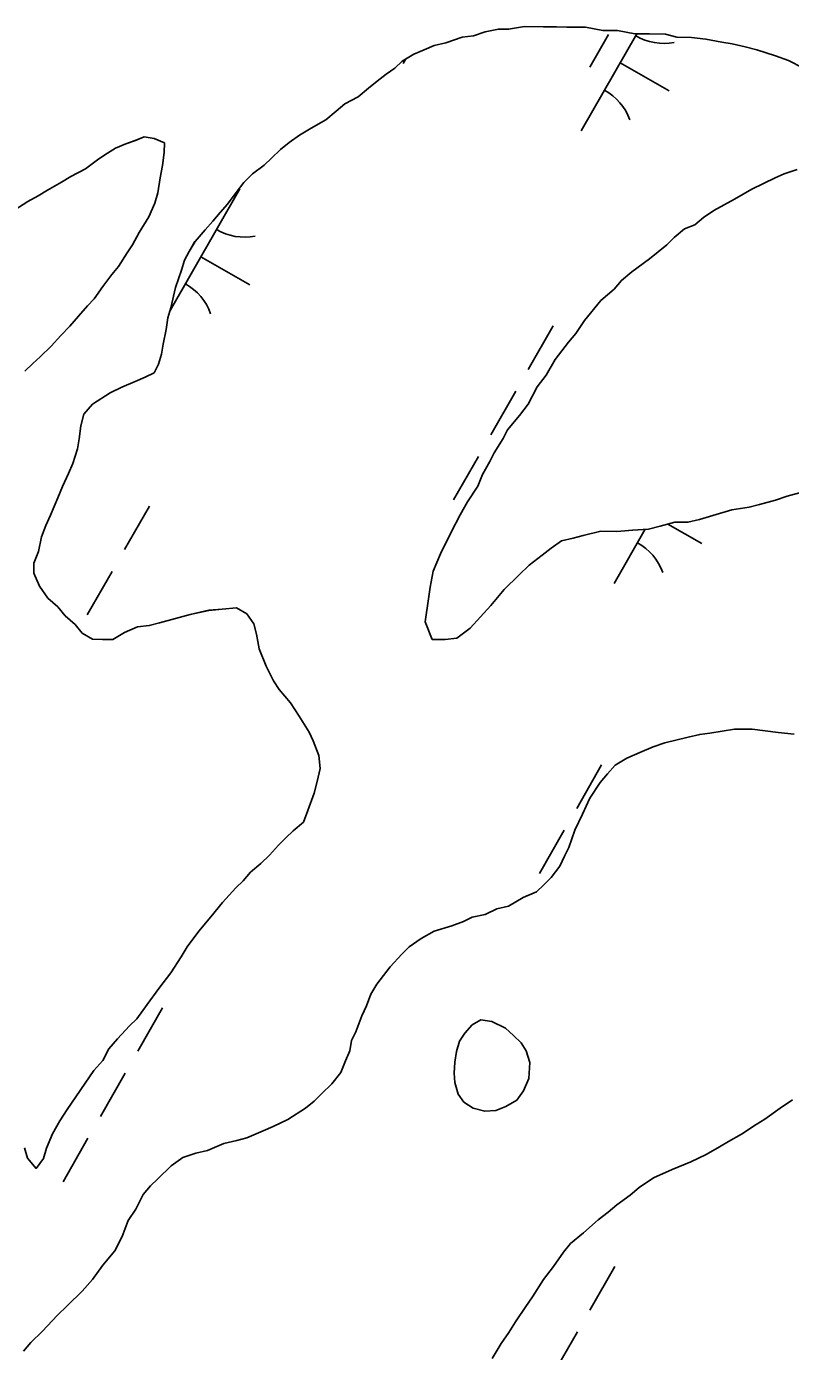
# Model space of a CAD drawing. Extents: x 3930721 to 3950824, y 220441 to 242861.
# Drawn here: x 3944669.4 to 3944913.4, y 232965 to 233388.2 of the extents above; entities that cross this region are included whole.
import ezdxf

# ---------------------------------------------------------------- set-up
doc = ezdxf.new("R2010")
doc.units = 0
doc.layers.add('V-TOPO-SHOR', color=7, linetype='Continuous')
doc.layers.add('V-WETL-SWMP', color=7, linetype='Continuous')

msp = doc.modelspace()

# ---------------------------------------------------------------- linework, layer by layer
at = {"layer": 'V-TOPO-SHOR'}
for points in [[(3944912.75, 233377.35), (3944908.6, 233378.8), (3944902.59, 233380.73), (3944898.9, 233381.71), (3944894.73, 233382.69), (3944891.49, 233383.2), (3944886.41, 233384.2), (3944881.78, 233384.72), (3944877.14, 233384.78), (3944873.44, 233385.76), (3944868.34, 233385.83), (3944863.71, 233385.89), (3944858.16, 233386.89), (3944853.52, 233386.95), (3944847.97, 233387.95), (3944841.94, 233388.03), (3944838.7, 233388.07), (3944834.52, 233388.13), (3944828.49, 233388.21), (3944823.38, 233387.35), (3944820.14, 233387.39), (3944815.95, 233386.52), (3944812.22, 233385.18), (3944808.51, 233384.76), (3944803.38, 233382.98), (3944799.66, 233382.1), (3944796.4, 233380.75), (3944793.13, 233379.4), (3944789.39, 233377.13), (3944787.04, 233374.85), (3944784.24, 233373.03), (3944781.42, 233370.75), (3944778.61, 233368.47), (3944775.33, 233365.73), (3944771.13, 233363.46), (3944768.31, 233361.18), (3944765.03, 233358.44), (3944760.36, 233355.72), (3944756.62, 233353.45), (3944753.34, 233351.18), (3944750.53, 233348.9), (3944747.71, 233346.15), (3944745.36, 233343.87), (3944741.62, 233341.13), (3944738.8, 233338.39), (3944736.44, 233335.17), (3944733.61, 233331.5), (3944731.25, 233328.75), (3944728.89, 233326), (3944726.54, 233323.25), (3944723.25, 233319.58), (3944721.35, 233316.36), (3944719.92, 233313.6), (3944718.95, 233310.36), (3944717.02, 233304.83), (3944715.54, 233298.35), (3944714.57, 233295.12), (3944714.06, 233291.42), (3944713.07, 233286.79), (3944712.56, 233283.55), (3944711.59, 233280.32), (3944710.17, 233277.55), (3944707.37, 233276.2), (3944704.1, 233274.85), (3944699.91, 233273.05), (3944696.17, 233271.25), (3944690.56, 233267.61), (3944687.73, 233264.4), (3944686.75, 233260.71), (3944686.24, 233256.54), (3944685.73, 233253.3), (3944684.28, 233248.68), (3944682.84, 233245.46), (3944680.93, 233241.31), (3944679.49, 233237.62), (3944677.1, 233232.08), (3944675.67, 233228.86), (3944674.23, 233225.17), (3944673.24, 233220.54), (3944671.8, 233216.85), (3944671.76, 233213.61), (3944673.55, 233209.41), (3944676.29, 233205.66), (3944679.5, 233202.84), (3944681.78, 233200.02), (3944684.99, 233197.2), (3944687.27, 233194.39), (3944690.49, 233192.49), (3944693.73, 233192.45), (3944696.98, 233192.4), (3944700.72, 233194.67), (3944704.92, 233196.47), (3944708.63, 233196.89), (3944711.89, 233197.77), (3944717.01, 233199.09), (3944721.66, 233200.42), (3944727.71, 233201.73), (3944731.89, 233202.14), (3944736.53, 233202.55), (3944739.75, 233200.65), (3944742.03, 233197.37)], [(3944917.35, 233374.98), (3944912.75, 233377.35)], [(3944668.9, 233278.1), (3944671.49, 233280.62), (3944673.83, 233282.67), (3944677.35, 233286.11), (3944680.42, 233289.54), (3944683.24, 233292.52), (3944686.06, 233295.73), (3944688.89, 233298.94), (3944691, 233301.23), (3944693.84, 233305.13), (3944696.67, 233309.04), (3944698.79, 233311.56), (3944701.63, 233315.93), (3944703.29, 233318.46), (3944705.43, 233322.37), (3944708.51, 233327.43), (3944710.42, 233331.81), (3944711.39, 233335.04), (3944712.15, 233339.9), (3944712.9, 233343.83), (3944713.42, 233348), (3944713.46, 233351.01), (3944710.23, 233352.45), (3944706.99, 233352.96), (3944704.19, 233351.83), (3944701.17, 233350.71), (3944697.9, 233349.36), (3944695.33, 233347.77), (3944692.52, 233345.96), (3944688.31, 233342.77), (3944683.64, 233340.28), (3944680.6, 233338.46), (3944676.16, 233335.97), (3944673.12, 233334.16), (3944669.85, 233332.35), (3944664.24, 233328.71)], [(3944917.41, 233239.57), (3944912.3, 233238.24), (3944908.57, 233236.9), (3944903.45, 233235.58), (3944900.19, 233234.69), (3944894.62, 233233.84), (3944888.56, 233232.06), (3944884.37, 233230.73), (3944880.65, 233229.85), (3944876.48, 233229.9), (3944871.82, 233228.58), (3944868.1, 233227.7), (3944862.99, 233227.3), (3944857.89, 233226.9), (3944852.79, 233226.97), (3944847.21, 233225.65), (3944843.95, 233224.77), (3944840.23, 233223.89), (3944836.95, 233221.62), (3944834.14, 233219.34), (3944829.92, 233216.15), (3944826.63, 233212.94), (3944821.94, 233208.37), (3944817.69, 233203.32), (3944814.4, 233199.66), (3944811.11, 233195.99), (3944806.89, 233192.8), (3944803.17, 233192.39), (3944799, 233192.44), (3944796.76, 233198.04), (3944797.78, 233205.44), (3944798.3, 233209.15), (3944799.29, 233214.23), (3944801.68, 233219.77), (3944805.02, 233226.68), (3944807.88, 233232.21), (3944810.25, 233236.35), (3944813.56, 233241.4), (3944815, 233245.1), (3944817.38, 233249.24), (3944818.8, 233252), (3944821.65, 233256.6), (3944823.07, 233259.36), (3944826.85, 233263.95), (3944829.68, 233267.62), (3944832.53, 233273.15), (3944835.36, 233276.82), (3944838.21, 233281.89), (3944842.46, 233287.39), (3944844.82, 233290.15), (3944847.65, 233294.28), (3944852.84, 233300.71), (3944857.06, 233304.36), (3944859.42, 233307.11), (3944862.7, 233309.85), (3944868.32, 233313.95), (3944873.94, 233318.51), (3944876.29, 233320.8), (3944879.58, 233323.54), (3944882.84, 233324.89), (3944885.65, 233327.17), (3944888.93, 233329.44), (3944895.47, 233333.06), (3944901.08, 233336.24), (3944904.81, 233338.04), (3944908.54, 233339.85), (3944911.34, 233341.2), (3944915.53, 233342.54)], [(3944742.03, 233197.37), (3944742.91, 233194.11), (3944743.78, 233189.46), (3944746.02, 233183.87), (3944748.28, 233179.2), (3944750.1, 233176.4), (3944753.75, 233172.17), (3944756.48, 233167.96), (3944759.65, 233162.82), (3944761.01, 233160.02), (3944762.8, 233155.36), (3944763.21, 233151.18), (3944762.23, 233147.02), (3944761.25, 233143.32), (3944759.32, 233137.78), (3944757.88, 233134.09), (3944754.6, 233131.36), (3944752.25, 233129.07), (3944749.9, 233126.78), (3944747.08, 233123.57), (3944744.26, 233120.83), (3944740.98, 233118.09), (3944738.62, 233115.33), (3944736.27, 233113.05), (3944732.04, 233108.47), (3944728.27, 233103.88), (3944724.5, 233099.29), (3944720.72, 233094.24), (3944718.82, 233091.02), (3944715.51, 233085.96), (3944711.73, 233080.91), (3944707.96, 233075.86), (3944704.65, 233071.27), (3944702.3, 233068.98), (3944698.54, 233064.86), (3944695.71, 233061.65), (3944693.81, 233057.96), (3944690.98, 233054.76), (3944682.47, 233042.35)], [(3944670.82, 232967.84), (3944674.57, 232971.5), (3944679.28, 232976.54), (3944682.57, 232979.74), (3944687.27, 232984.32), (3944690.56, 232987.99), (3944693.87, 232992.58), (3944697.64, 232997.16), (3944700.02, 233001.77), (3944701.94, 233006.85), (3944704.31, 233010.52), (3944706.69, 233015.13), (3944709.04, 233017.88), (3944711.39, 233020.17), (3944715.62, 233024.29), (3944719.37, 233027.02), (3944723.56, 233028.36), (3944727.28, 233029.23), (3944732.41, 233031.48), (3944736.59, 233032.36), (3944739.85, 233033.24), (3944744.98, 233035.49), (3944748.25, 233036.84), (3944752.91, 233039.09), (3944758.53, 233042.73), (3944761.34, 233045.01), (3944763.69, 233047.3), (3944766.98, 233050.5), (3944769.81, 233054.17), (3944771.25, 233057.86), (3944772.68, 233061.09), (3944773.19, 233064.33), (3944774.62, 233067.1), (3944776.54, 233072.17), (3944777.97, 233075.4), (3944779.41, 233079.09), (3944781.31, 233082.31), (3944785.56, 233087.82), (3944789.32, 233091.94), (3944791.67, 233094.23), (3944795.42, 233096.96), (3944799.62, 233099.22), (3944805.21, 233101.01), (3944808.94, 233102.35), (3944811.74, 233103.7), (3944815.92, 233104.57), (3944819.66, 233106.38), (3944823.38, 233107.26), (3944828.05, 233109.98), (3944832.25, 233111.78), (3944834.6, 233114.06), (3944836.95, 233116.35), (3944839.78, 233120.02), (3944841.21, 233123.25), (3944842.64, 233126.01), (3944844.57, 233131.55), (3944846.95, 233136.62), (3944849.34, 233141.69), (3944852.65, 233146.75), (3944855.01, 233149.5), (3944857.36, 233152.25), (3944861.1, 233154.52), (3944865.3, 233156.32), (3944869.5, 233158.12), (3944873.23, 233159.46), (3944880.67, 233161.22), (3944884.39, 233162.1), (3944887.64, 233162.52), (3944895.54, 233163.8), (3944901.1, 233163.73), (3944905.27, 233163.21), (3944909.44, 233162.69), (3944914.53, 233162.16)], [(3944822.4, 233068.32), (3944824.92, 233065.96), (3944827.44, 233063.61), (3944829.03, 233061.04), (3944830.14, 233057.32), (3944829.84, 233052.22), (3944828.16, 233048.3), (3944826.04, 233045.31), (3944822.53, 233043.27), (3944819.27, 233041.93), (3944815.79, 233041.74), (3944812.09, 233042.71), (3944809.1, 233044.61), (3944807.28, 233047.18), (3944806.17, 233050.91), (3944805.98, 233053.93), (3944806.25, 233057.4), (3944806.76, 233060.87), (3944807.73, 233064.11), (3944809.39, 233066.63), (3944811.75, 233069.38), (3944814.55, 233070.97), (3944818.02, 233070.46), (3944822.4, 233068.32)], [(3944914.03, 233045.42), (3944910.14, 233042.68), (3944905.2, 233039.24), (3944902.38, 233037.53), (3944897.79, 233034.44), (3944893.56, 233032.05), (3944890.74, 233030.34), (3944886.51, 233027.95), (3944881.58, 233025.56), (3944875.6, 233023.19), (3944869.62, 233020.47), (3944865.03, 233017.39), (3944862.2, 233014.97), (3944857.96, 233011.88), (3944855.13, 233009.47), (3944851.95, 233007.06), (3944847.34, 233002.93), (3944843.1, 232999.48), (3944840.96, 232996.71), (3944837.75, 232992.21), (3944834.55, 232988.05), (3944830.98, 232982.5), (3944828.84, 232979.38), (3944825.62, 232974.52), (3944823.48, 232971.05), (3944820.98, 232967.59), (3944818.12, 232962.73)], [(3944682.47, 233042.35), (3944680.1, 233038.67), (3944677.73, 233034.53), (3944675.81, 233029.92), (3944674.84, 233026.68), (3944672.48, 233023.47), (3944669.74, 233026.75), (3944668.86, 233030.01)], [(3944668.46, 232965.09), (3944670.82, 232967.84)]]:
    msp.add_lwpolyline(points, dxfattribs=at)
at = {"layer": 'V-WETL-SWMP'}
for p, q in [((3944864.33, 233385.88), (3944846.58, 233354.88)), ((3944855.29, 233385.62), (3944849.33, 233375.21)), ((3944790.53, 233377.83), (3944789.72, 233376.41)), ((3944859, 233376.58), (3944874.62, 233367.63)), ((3944737.56, 233336.38), (3944715.28, 233297.48)), ((3944725.14, 233314.69), (3944740.76, 233305.74)), ((3944837.64, 233292.55), (3944829.68, 233278.67)), ((3944825.71, 233271.73), (3944817.76, 233257.84)), ((3944813.78, 233250.9), (3944805.83, 233237.02)), ((3944708.74, 233235), (3944700.79, 233221.12)), ((3944866.95, 233227.61), (3944857.05, 233210.33)), ((3944874.27, 233229.27), (3944885.1, 233223.08)), ((3944696.81, 233214.18), (3944688.86, 233200.29)), ((3944853.08, 233152.34), (3944845.13, 233138.45)), ((3944841.15, 233131.51), (3944833.2, 233117.63)), ((3944829.22, 233110.68), (3944829.07, 233110.41)), ((3944712.92, 233074.79), (3944704.96, 233060.9)), ((3944700.99, 233053.96), (3944693.04, 233040.08)), ((3944910.14, 233042.68), (3944914.03, 233045.42)), ((3944905.2, 233039.24), (3944910.14, 233042.68)), ((3944897.79, 233034.44), (3944902.38, 233037.53)), ((3944902.38, 233037.53), (3944905.2, 233039.24)), ((3944689.06, 233033.13), (3944681.11, 233019.25)), ((3944890.74, 233030.34), (3944893.56, 233032.05)), ((3944893.56, 233032.05), (3944897.79, 233034.44)), ((3944881.58, 233025.56), (3944886.51, 233027.95)), ((3944886.51, 233027.95), (3944890.74, 233030.34)), ((3944869.62, 233020.47), (3944875.6, 233023.19)), ((3944875.6, 233023.19), (3944881.58, 233025.56)), ((3944865.03, 233017.39), (3944869.62, 233020.47)), ((3944857.96, 233011.88), (3944862.2, 233014.97)), ((3944862.2, 233014.97), (3944865.03, 233017.39)), ((3944855.13, 233009.47), (3944857.96, 233011.88)), ((3944847.34, 233002.93), (3944851.95, 233007.06)), ((3944851.95, 233007.06), (3944855.13, 233009.47)), ((3944843.1, 232999.48), (3944847.34, 233002.93)), ((3944840.96, 232996.71), (3944843.1, 232999.48)), ((3944837.75, 232992.21), (3944840.96, 232996.71)), ((3944834.55, 232988.05), (3944837.75, 232992.21)), ((3944857.26, 232992.12), (3944849.31, 232978.24)), ((3944830.98, 232982.5), (3944834.55, 232988.05)), ((3944828.84, 232979.38), (3944830.98, 232982.5)), ((3944825.62, 232974.52), (3944828.84, 232979.38)), ((3944823.48, 232971.05), (3944825.62, 232974.52)), ((3944820.98, 232967.59), (3944823.48, 232971.05)), ((3944845.33, 232971.29), (3944837.38, 232957.41)), ((3944818.12, 232962.73), (3944820.98, 232967.59))]:
    msp.add_line(p, q, dxfattribs=at)
for points in [[(3944756.62, 233353.46), (3944760.36, 233355.72), (3944765.03, 233358.44), (3944768.31, 233361.18), (3944771.13, 233363.46), (3944775.33, 233365.73), (3944778.61, 233368.47), (3944781.43, 233370.75), (3944784.24, 233373.03), (3944787.04, 233374.85), (3944789.39, 233377.13), (3944793.13, 233379.4), (3944796.4, 233380.75), (3944799.66, 233382.1), (3944803.38, 233382.98), (3944808.51, 233384.76), (3944812.22, 233385.18), (3944815.95, 233386.52), (3944820.14, 233387.39), (3944823.38, 233387.35), (3944828.49, 233388.21), (3944834.52, 233388.13), (3944838.69, 233388.07), (3944841.94, 233388.03), (3944847.97, 233387.95), (3944853.52, 233386.95), (3944858.16, 233386.89), (3944863.71, 233385.89), (3944868.34, 233385.83), (3944873.44, 233385.76), (3944877.14, 233384.78), (3944881.78, 233384.72), (3944886.41, 233384.2), (3944891.5, 233383.2), (3944894.73, 233382.69), (3944898.9, 233381.71), (3944902.59, 233380.73), (3944908.59, 233378.8), (3944912.75, 233377.35)], [(3944912.75, 233377.35), (3944917.35, 233374.97)], [(3944664.24, 233328.71), (3944669.85, 233332.35), (3944673.12, 233334.16), (3944676.16, 233335.97), (3944680.6, 233338.46), (3944683.64, 233340.28), (3944688.31, 233342.77), (3944692.52, 233345.96), (3944695.33, 233347.77), (3944697.9, 233349.36), (3944701.17, 233350.71), (3944704.2, 233351.83), (3944706.99, 233352.95), (3944710.23, 233352.45), (3944713.46, 233351.01), (3944713.42, 233348), (3944712.9, 233343.83), (3944712.15, 233339.9), (3944711.39, 233335.04), (3944710.42, 233331.81), (3944708.51, 233327.43), (3944705.43, 233322.37), (3944703.29, 233318.46), (3944701.63, 233315.93), (3944698.79, 233311.56), (3944696.67, 233309.04), (3944693.84, 233305.13), (3944691, 233301.23), (3944688.89, 233298.94), (3944686.06, 233295.73), (3944683.24, 233292.52), (3944680.42, 233289.54), (3944677.35, 233286.11), (3944673.83, 233282.67), (3944671.49, 233280.62), (3944668.9, 233278.1)], [(3944682.47, 233042.35), (3944690.98, 233054.76), (3944693.81, 233057.96), (3944695.71, 233061.65), (3944698.54, 233064.86), (3944702.3, 233068.98), (3944704.65, 233071.27), (3944707.96, 233075.86), (3944711.73, 233080.91), (3944715.51, 233085.96), (3944718.82, 233091.02), (3944720.72, 233094.24), (3944724.5, 233099.29), (3944728.27, 233103.88), (3944732.04, 233108.47), (3944736.27, 233113.05), (3944738.62, 233115.34), (3944740.98, 233118.09), (3944744.26, 233120.83), (3944747.08, 233123.57), (3944749.9, 233126.78), (3944752.25, 233129.07), (3944754.6, 233131.36), (3944757.88, 233134.09), (3944759.32, 233137.78), (3944761.25, 233143.32), (3944762.23, 233147.02), (3944763.21, 233151.18), (3944762.8, 233155.36), (3944761.01, 233160.02), (3944759.66, 233162.82), (3944756.48, 233167.96), (3944753.75, 233172.17), (3944750.1, 233176.4), (3944748.28, 233179.2), (3944746.02, 233183.87), (3944743.78, 233189.46), (3944742.91, 233194.11), (3944742.03, 233197.37), (3944739.75, 233200.65), (3944736.53, 233202.55), (3944731.89, 233202.14), (3944727.71, 233201.74), (3944721.66, 233200.42), (3944717.01, 233199.09), (3944711.89, 233197.77), (3944708.63, 233196.89), (3944704.92, 233196.47), (3944700.72, 233194.67), (3944696.98, 233192.4), (3944693.73, 233192.45), (3944690.49, 233192.49), (3944687.27, 233194.39), (3944684.99, 233197.2), (3944681.78, 233200.02), (3944679.5, 233202.84), (3944676.29, 233205.66), (3944673.56, 233209.41), (3944671.76, 233213.61), (3944671.8, 233216.85), (3944673.24, 233220.54), (3944674.23, 233225.17), (3944675.67, 233228.86), (3944677.1, 233232.08), (3944679.49, 233237.62), (3944680.93, 233241.31), (3944682.84, 233245.46), (3944684.28, 233248.68), (3944685.73, 233253.3), (3944686.24, 233256.54), (3944686.76, 233260.71), (3944687.73, 233264.4), (3944690.56, 233267.61), (3944696.17, 233271.25), (3944699.91, 233273.05), (3944704.1, 233274.85), (3944707.37, 233276.2), (3944710.17, 233277.55), (3944711.59, 233280.32), (3944712.56, 233283.55), (3944713.07, 233286.79), (3944714.06, 233291.42), (3944714.57, 233295.12), (3944715.54, 233298.35), (3944717.02, 233304.83), (3944718.95, 233310.36), (3944719.92, 233313.6), (3944721.35, 233316.36), (3944723.24, 233319.58), (3944726.54, 233323.25), (3944728.89, 233326), (3944731.25, 233328.75), (3944733.6, 233331.5), (3944736.44, 233335.17), (3944738.8, 233338.39), (3944741.62, 233341.13), (3944745.36, 233343.87), (3944747.71, 233346.15), (3944750.53, 233348.9), (3944753.34, 233351.18), (3944756.62, 233353.46)], [(3944915.53, 233342.54), (3944911.34, 233341.2), (3944908.54, 233339.85), (3944904.81, 233338.04), (3944901.07, 233336.24), (3944895.47, 233333.07), (3944888.93, 233329.44), (3944885.65, 233327.17), (3944882.84, 233324.89), (3944879.57, 233323.54), (3944876.29, 233320.8), (3944873.94, 233318.51), (3944868.32, 233313.95), (3944862.7, 233309.85), (3944859.42, 233307.11), (3944857.06, 233304.36), (3944852.84, 233300.71), (3944847.65, 233294.28), (3944844.81, 233290.15), (3944842.46, 233287.39), (3944838.21, 233281.89), (3944835.36, 233276.82), (3944832.53, 233273.15), (3944829.68, 233267.62), (3944826.85, 233263.95), (3944823.08, 233259.36), (3944821.65, 233256.6), (3944818.8, 233252), (3944817.38, 233249.24), (3944815, 233245.1), (3944813.56, 233241.4), (3944810.25, 233236.35), (3944807.88, 233232.21), (3944805.02, 233226.68), (3944801.68, 233219.77), (3944799.29, 233214.23), (3944798.3, 233209.15), (3944797.78, 233205.44), (3944796.76, 233198.04), (3944799, 233192.44), (3944803.17, 233192.39), (3944806.89, 233192.8), (3944811.11, 233195.99), (3944814.4, 233199.66), (3944817.7, 233203.32), (3944821.94, 233208.37), (3944826.63, 233212.94), (3944829.92, 233216.15), (3944834.14, 233219.34), (3944836.95, 233221.62), (3944840.23, 233223.89), (3944843.95, 233224.77), (3944847.21, 233225.65), (3944852.79, 233226.97), (3944857.89, 233226.9), (3944863, 233227.3), (3944868.1, 233227.7), (3944871.82, 233228.58), (3944876.48, 233229.9), (3944880.65, 233229.85), (3944884.37, 233230.73), (3944888.56, 233232.06), (3944894.62, 233233.84), (3944900.19, 233234.69), (3944903.45, 233235.58), (3944908.57, 233236.9), (3944912.29, 233238.24), (3944917.41, 233239.56)], [(3944914.53, 233162.16), (3944909.44, 233162.69), (3944905.27, 233163.21), (3944901.1, 233163.73), (3944895.54, 233163.8), (3944887.64, 233162.52), (3944884.39, 233162.1), (3944880.67, 233161.22), (3944873.23, 233159.46), (3944869.5, 233158.12), (3944865.3, 233156.32), (3944861.1, 233154.52), (3944857.36, 233152.25), (3944855.01, 233149.5), (3944852.65, 233146.75), (3944849.34, 233141.69), (3944846.95, 233136.62), (3944844.57, 233131.55), (3944842.64, 233126.01), (3944841.21, 233123.25), (3944839.78, 233120.02), (3944836.95, 233116.35), (3944834.6, 233114.06), (3944832.25, 233111.78), (3944828.05, 233109.98), (3944823.38, 233107.26), (3944819.66, 233106.38), (3944815.92, 233104.57), (3944811.74, 233103.7), (3944808.94, 233102.35), (3944805.21, 233101.01), (3944799.62, 233099.22), (3944795.42, 233096.96), (3944791.67, 233094.23), (3944789.32, 233091.94), (3944785.56, 233087.82), (3944781.31, 233082.31), (3944779.41, 233079.09), (3944777.97, 233075.4), (3944776.54, 233072.17), (3944774.62, 233067.1), (3944773.19, 233064.33), (3944772.68, 233061.09), (3944771.25, 233057.86), (3944769.81, 233054.17), (3944766.98, 233050.5), (3944763.69, 233047.3), (3944761.34, 233045.01), (3944758.53, 233042.73), (3944752.91, 233039.1), (3944748.25, 233036.84), (3944744.98, 233035.49), (3944739.85, 233033.24), (3944736.59, 233032.36), (3944732.41, 233031.48), (3944727.28, 233029.23), (3944723.56, 233028.35), (3944719.37, 233027.02), (3944715.62, 233024.29), (3944711.39, 233020.17), (3944709.04, 233017.88), (3944706.69, 233015.13), (3944704.31, 233010.52), (3944701.94, 233006.85), (3944700.02, 233001.77), (3944697.64, 232997.16), (3944693.87, 232992.58), (3944690.56, 232987.98), (3944687.27, 232984.32), (3944682.57, 232979.74), (3944679.28, 232976.54), (3944674.57, 232971.5), (3944670.82, 232967.84)], [(3944668.86, 233030.01), (3944669.74, 233026.75), (3944672.48, 233023.47), (3944674.84, 233026.68), (3944675.81, 233029.92), (3944677.73, 233034.53), (3944680.1, 233038.67), (3944682.47, 233042.35)], [(3944670.82, 232967.84), (3944668.46, 232965.09)]]:
    msp.add_lwpolyline(points, dxfattribs=at)
msp.add_lwpolyline([(3944822.4, 233068.32), (3944824.92, 233065.96), (3944827.44, 233063.61), (3944829.02, 233061.04), (3944830.14, 233057.32), (3944829.84, 233052.22), (3944828.16, 233048.3), (3944826.04, 233045.31), (3944822.53, 233043.27), (3944819.27, 233041.93), (3944815.79, 233041.74), (3944812.09, 233042.72), (3944809.1, 233044.61), (3944807.28, 233047.18), (3944806.17, 233050.91), (3944805.98, 233053.93), (3944806.25, 233057.4), (3944806.76, 233060.87), (3944807.73, 233064.11), (3944809.39, 233066.63), (3944811.75, 233069.39), (3944814.55, 233070.97), (3944818.02, 233070.46)], close=True, dxfattribs=at)
for centre, start, end in [((3944872.94, 233400.43), 239.4279, 280.9715), ((3944845.48, 233352.49), 19.4279, 60.9715), ((3944739.07, 233338.54), 239.4279, 280.9715), ((3944711.62, 233290.6), 19.4279, 60.9715), ((3944855.96, 233207.93), 19.4279, 60.9715)]:
    msp.add_arc(centre, 17.62, start, end, dxfattribs=at)

doc.saveas('drawing.dxf')
